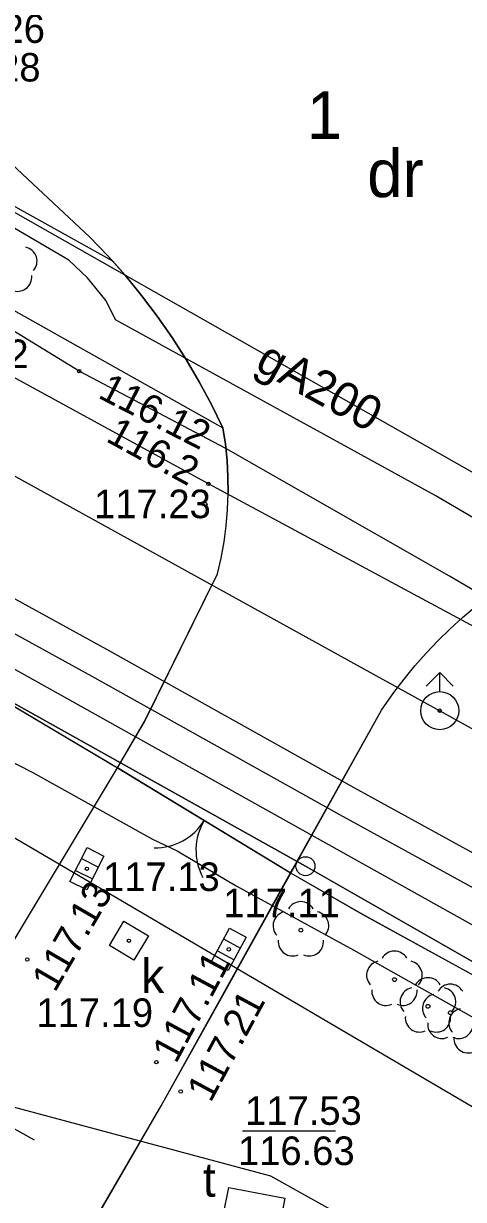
# Model space of a CAD drawing. Extents: x 6434771 to 6436222, y 5663454 to 5664782.
# Drawn here: x 6435203.28 to 6435214.85, y 5663866.09 to 5663897 of the extents above; entities that cross this region are included whole.
import ezdxf

# ---------------------------------------------------------------- set-up
doc = ezdxf.new("R2010")
doc.units = 0
for name, color, linetype in [('Warstwa 1', 7, 'Continuous'), ('Warstwa 10', 7, 'Continuous'), ('Warstwa 11', 7, 'Continuous'), ('Warstwa 12', 7, 'Continuous'), ('Warstwa 13', 7, 'Continuous'), ('Warstwa 14', 7, 'Continuous'), ('Warstwa 15', 7, 'Continuous'), ('Warstwa 2', 7, 'Continuous'), ('Warstwa 25', 7, 'Continuous'), ('Warstwa 3', 7, 'Continuous'), ('Warstwa 36', 7, 'Continuous'), ('Warstwa 4', 7, 'Continuous'), ('Warstwa 5', 7, 'Continuous'), ('Warstwa 6', 7, 'Continuous'), ('Warstwa 8', 7, 'Continuous'), ('Warstwa 9', 7, 'Continuous')]:
    doc.layers.add(name, color=color, linetype=linetype)

msp = doc.modelspace()

# ---------------------------------------------------------------- linework, layer by layer
at = {"layer": 'Warstwa 1'}
for p, q in [((6435202.784, 5663879.266), (6435210.691, 5663874.851)), ((6435202.784, 5663879.266), (6435210.691, 5663874.851)), ((6435210.691, 5663874.851), (6435241.929, 5663857.022)), ((6435210.691, 5663874.851), (6435241.929, 5663857.022))]:
    msp.add_line(p, q, dxfattribs=at)
at = {"layer": 'Warstwa 10'}
for points in [[(6435276.336, 5663842.501), (6435260.05, 5663851.86), (6435249.96, 5663857.64), (6435238.71, 5663863.53), (6435238.1, 5663863.95), (6435237.79, 5663864.33), (6435236.77, 5663866.27), (6435229, 5663870.99), (6435224.85, 5663875.36), (6435224.07, 5663876.18), (6435215.14, 5663881.13), (6435208.14, 5663884.9), (6435192.12, 5663893.65), (6435170.67, 5663905.68), (6435152.15, 5663915.89), (6435146.79, 5663915.59), (6435128.02, 5663926.23), (6435125.23, 5663931.72), (6435111.04, 5663939.84), (6435099.552, 5663946.221)], [(6435276.398, 5663847.572), (6435270.914, 5663850.621), (6435269.128, 5663851.761), (6435267.523, 5663852.588), (6435261.727, 5663855.858), (6435256.855, 5663858.651), (6435248.36, 5663863.366), (6435242.1, 5663866.891), (6435238.077, 5663869.191), (6435236.318, 5663870.082), (6435231.153, 5663872.984), (6435227.254, 5663875.255), (6435219.004, 5663879.813), (6435214.473, 5663882.474), (6435208.6, 5663885.825), (6435204.743, 5663887.86), (6435202.556, 5663889.192), (6435198.825, 5663891.256), (6435191.441, 5663895.523), (6435189.466, 5663896.541), (6435185.427, 5663898.858)]]:
    msp.add_lwpolyline(points, dxfattribs=at)
msp.add_circle((6435210.691, 5663874.851), 0.25, dxfattribs=at)
msp.add_circle((6435210.691, 5663874.851), 0.25, dxfattribs=at)
at = {"layer": 'Warstwa 11'}
for centre in [(6435210.57, 5663873.17), (6435213.03, 5663871.87), (6435213.91, 5663871.17), (6435214.5, 5663871)]:
    msp.add_circle(centre, 0.05, dxfattribs=at)
for centre, start, end in [((6435203.259, 5663890.752), 318.1471, 77.8529), ((6435203.122, 5663890.333), 246.1471, 5.8529), ((6435210.57, 5663873.545), 30.1471, 149.8529), ((6435210.213, 5663873.286), 102.1471, 221.8529), ((6435210.927, 5663873.286), 318.1471, 77.8529), ((6435210.35, 5663872.867), 174.1471, 293.8529), ((6435210.79, 5663872.867), 246.1471, 5.8529), ((6435213.03, 5663872.245), 30.1471, 149.8529), ((6435212.673, 5663871.986), 102.1471, 221.8529), ((6435213.387, 5663871.986), 318.1471, 77.8529), ((6435213.91, 5663871.545), 30.1471, 149.8529), ((6435212.81, 5663871.567), 174.1471, 293.8529), ((6435213.25, 5663871.567), 246.1471, 5.8529), ((6435213.553, 5663871.286), 102.1471, 221.8529), ((6435214.5, 5663871.375), 30.1471, 149.8529), ((6435214.267, 5663871.286), 318.1471, 77.8529), ((6435214.143, 5663871.116), 102.1471, 221.8529), ((6435213.69, 5663870.867), 174.1471, 293.8529), ((6435214.13, 5663870.867), 246.1471, 5.8529), ((6435214.833, 5663870.736), 102.1471, 221.8529), ((6435214.28, 5663870.697), 174.1471, 293.8529), ((6435214.72, 5663870.697), 246.1471, 5.8529), ((6435214.97, 5663870.317), 174.1471, 293.8529)]:
    msp.add_arc(centre, 0.375, start, end, dxfattribs=at)
at = {"layer": 'Warstwa 12'}
for points in [[(6435276.296, 5663839.122), (6435202.248, 5663880.463), (6435193.528, 5663885.439), (6435193.106, 5663885.714), (6435192.653, 5663885.899), (6435159.975, 5663904.455), (6435111.809, 5663931.659), (6435087.394, 5663945.495), (6435086.953, 5663945.766), (6435086.601, 5663946.025), (6435086.024, 5663946.382)], [(6435221.655, 5663880.269), (6435221.936, 5663880.862), (6435218.575, 5663882.674), (6435218.173, 5663882.896), (6435217.302, 5663882.72), (6435214.097, 5663884.591), (6435205.693, 5663889.213), (6435205.45, 5663889.713), (6435204.961, 5663890.309), (6435204.469, 5663890.781), (6435203.051, 5663891.606), (6435201.201, 5663892.622), (6435199.242, 5663893.656), (6435196.622, 5663895.21), (6435191.749, 5663897.878), (6435189.16, 5663899.338), (6435182.205, 5663903.135), (6435181.651, 5663903.483), (6435176.748, 5663906.246), (6435171.243, 5663909.279), (6435113.962, 5663942.157), (6435109.55, 5663944.447), (6435106.279, 5663946.137)], [(6435107.26, 5663946.125), (6435127.986, 5663934.544), (6435149.124, 5663922.599), (6435165.622, 5663913.277), (6435237.784, 5663872.323), (6435252.455, 5663863.225), (6435276.408, 5663848.377)], [(6435243.45, 5663833.342), (6435243.347, 5663833.392), (6435243.041, 5663835.668), (6435233.883, 5663842.599), (6435229.544, 5663847.621), (6435230.488, 5663855.43), (6435227.071, 5663861.482), (6435200.606, 5663877.013), (6435196.659, 5663878.93), (6435171.937, 5663892.14), (6435164.739, 5663895.707), (6435120.054, 5663921.259), (6435106.974, 5663928.778), (6435090.917, 5663933.312), (6435076.731, 5663934.584), (6435064.319, 5663933.634), (6435061.286, 5663934.067)], [(6435154.196, 5663912.856), (6435172.328, 5663902.186), (6435172.425, 5663902.132), (6435200.789, 5663886.341), (6435214.221, 5663878.938), (6435221.693, 5663874.808)], [(6435217.331, 5663873.969), (6435211.97, 5663876.909), (6435205.465, 5663880.545), (6435200.052, 5663883.518), (6435199.858, 5663883.626), (6435192.894, 5663887.509), (6435189.829, 5663889.265), (6435188.532, 5663890.009), (6435185.07, 5663891.943), (6435180.612, 5663894.494), (6435177.758, 5663896.103), (6435171.635, 5663899.553)], [(6435171.241, 5663898.857), (6435177.366, 5663895.407), (6435180.216, 5663893.798), (6435184.676, 5663891.247), (6435188.138, 5663889.313), (6435189.431, 5663888.571), (6435192.5, 5663886.813), (6435199.47, 5663882.926), (6435199.666, 5663882.818), (6435205.077, 5663879.845), (6435211.582, 5663876.209), (6435216.939, 5663873.271)], [(6435197.155, 5663897.039), (6435195.575, 5663894.146), (6435194.267, 5663892.79), (6435192.743, 5663889.032), (6435191.62, 5663887.275), (6435190.675, 5663886.105), (6435190.304, 5663885.622), (6435189.532, 5663884.668), (6435192.509, 5663883.156), (6435194.776, 5663881.916), (6435196.042, 5663881.296), (6435200.013, 5663879.112), (6435203.507, 5663877.322), (6435206.668, 5663875.559), (6435207.316, 5663875.256), (6435208.872, 5663874.337), (6435211.964, 5663872.645), (6435216.158, 5663870.28)], [(6435201.17, 5663869.015), (6435209.773, 5663866.711), (6435226.641, 5663857.297), (6435227.151, 5663844.9), (6435230.678, 5663833.107), (6435239.556, 5663825.369)]]:
    msp.add_lwpolyline(points, dxfattribs=at)
at = {"layer": 'Warstwa 14'}
msp.add_line((6435209.037, 5663867.894), (6435211.481, 5663867.894), dxfattribs=at)
for centre in [(6435204.743, 5663887.86), (6435208.14, 5663884.9)]:
    msp.add_circle(centre, 0.045, dxfattribs=at)
at = {"layer": 'Warstwa 2'}
for points in [[(6435205.832, 5663877.387), (6435200.658, 5663880.452)], [(6435276.282, 5663837.937), (6435253.515, 5663850.644), (6435242.925, 5663842.53), (6435233.878, 5663847.467), (6435235.268, 5663860.824), (6435230.444, 5663863.459), (6435224.879, 5663866.571), (6435218.959, 5663869.867), (6435212.182, 5663873.589), (6435210.31, 5663874.67)]]:
    msp.add_lwpolyline(points, dxfattribs=at)
at = {"layer": 'Warstwa 25'}
for centre in [(6435208.06, 5663884.368), (6435203.377, 5663872.399), (6435206.771, 5663869.703), (6435207.411, 5663868.931)]:
    msp.add_circle(centre, 0.045, dxfattribs=at)
at = {"layer": 'Warstwa 3'}
msp.add_lwpolyline([(6435210.31, 5663874.67), (6435205.75, 5663877.44)], dxfattribs=at)
for centre, start, end in [((6435206.748, 5663876.834), 268.7227, 328.7227), ((6435209.312, 5663875.276), 148.7227, 208.7227)]:
    msp.add_arc(centre, 1.5, start, end, dxfattribs=at)
at = {"layer": 'Warstwa 36'}
msp.add_line((6435203.565, 5663867.647), (6435201.382, 5663868.866), dxfattribs=at)
at = {"layer": 'Warstwa 4'}
for p, q in [((6435204.801, 5663875.054), (6435205.247, 5663874.828)), ((6435204.643, 5663874.742), (6435205.089, 5663874.516)), ((6435208.54, 5663872.939), (6435208.98, 5663872.701)), ((6435208.374, 5663872.631), (6435208.814, 5663872.393))]:
    msp.add_line(p, q, dxfattribs=at)
for points in [[(6435213.867, 5663879.584), (6435214.221, 5663879.938)], [(6435214.575, 5663879.584), (6435214.221, 5663879.938)], [(6435214.221, 5663879.438), (6435214.221, 5663879.938)]]:
    msp.add_lwpolyline(points, dxfattribs=at)
for points in [[(6435204.496, 5663874.452), (6435204.948, 5663875.344), (6435205.394, 5663875.118), (6435204.942, 5663874.226)], [(6435206.178, 5663872.378), (6435205.535, 5663872.763), (6435205.92, 5663873.406), (6435206.563, 5663873.021)], [(6435208.22, 5663872.345), (6435208.694, 5663873.225), (6435209.134, 5663872.987), (6435208.66, 5663872.107)], [(6435208.531, 5663865.672), (6435208.674, 5663866.409), (6435210.147, 5663866.124), (6435210.004, 5663865.387)]]:
    msp.add_lwpolyline(points, close=True, dxfattribs=at)
msp.add_circle((6435214.221, 5663878.938), 0.5, dxfattribs=at)
at = {"layer": 'Warstwa 5'}
for p, q in [((6435138.996, 5663925.41), (6435208.52, 5663886.367)), ((6435198.021, 5663894.995), (6435205.614, 5663890.756)), ((6435205.614, 5663890.756), (6435205.947, 5663890.38)), ((6435205.947, 5663890.38), (6435206.38, 5663889.851)), ((6435206.38, 5663889.851), (6435206.792, 5663889.307)), ((6435206.792, 5663889.307), (6435207.183, 5663888.746)), ((6435207.183, 5663888.746), (6435207.551, 5663888.171)), ((6435207.551, 5663888.171), (6435207.898, 5663887.582)), ((6435207.898, 5663887.582), (6435208.221, 5663886.981)), ((6435208.221, 5663886.981), (6435208.52, 5663886.367)), ((6435206.901, 5663868.551), (6435210.3, 5663874.678)), ((6435210.3, 5663874.678), (6435212.182, 5663873.589)), ((6435212.182, 5663873.589), (6435218.959, 5663869.867)), ((6435203.5, 5663862.7), (6435206.901, 5663868.551))]:
    msp.add_line(p, q, dxfattribs=at)
at = {"layer": 'Warstwa 6'}
for points in [[(6435069.683, 5663952.11), (6435199.169, 5663878.85), (6435199.759, 5663878.873), (6435200.658, 5663880.452), (6435202.784, 5663879.266), (6435210.691, 5663874.851), (6435241.929, 5663857.022), (6435237.4, 5663848.916), (6435242.169, 5663846.309), (6435246.778, 5663854.403), (6435284.269, 5663833.48)], [(6435205.022, 5663891.385), (6435202.968, 5663893.304), (6435201.077, 5663894.877), (6435199.856, 5663895.599), (6435197.402, 5663896.978), (6435191.147, 5663900.524)], [(6435208.52, 5663886.367), (6435208.221, 5663886.981), (6435207.898, 5663887.582), (6435207.551, 5663888.171), (6435207.183, 5663888.746), (6435206.792, 5663889.307), (6435206.38, 5663889.851), (6435205.947, 5663890.38), (6435205.495, 5663890.891), (6435205.022, 5663891.385)], [(6435208.382, 5663882.532), (6435208.477, 5663882.95), (6435208.552, 5663883.373), (6435208.608, 5663883.799), (6435208.643, 5663884.227), (6435208.658, 5663884.657), (6435208.654, 5663885.086), (6435208.629, 5663885.515), (6435208.585, 5663885.942), (6435208.52, 5663886.367)], [(6435200.63, 5663868.92), (6435205.75, 5663877.44), (6435206.46, 5663878.65), (6435208.382, 5663882.532)], [(6435213.015, 5663879.413), (6435213.286, 5663879.768), (6435213.57, 5663880.113), (6435213.865, 5663880.448), (6435214.173, 5663880.772), (6435214.491, 5663881.085), (6435214.821, 5663881.387), (6435215.161, 5663881.676), (6435215.511, 5663881.953), (6435215.871, 5663882.218)], [(6435557.624, 5663617.186), (6435560.245, 5663620.878), (6435595.767, 5663670.923), (6435531.111, 5663701.684), (6435473.15, 5663729.463), (6435470.997, 5663730.839), (6435385.94, 5663776.469), (6435383.505, 5663771.998), (6435381.775, 5663772.849), (6435379.415, 5663768.737), (6435374.588, 5663771.455), (6435379.471, 5663779.947), (6435341.096, 5663801.352), (6435284.269, 5663833.48), (6435246.778, 5663854.403), (6435242.169, 5663846.309), (6435237.4, 5663848.916), (6435241.929, 5663857.022), (6435210.691, 5663874.851), (6435202.784, 5663879.266), (6435199.977, 5663874.56), (6435180.355, 5663839.798)], [(6435196.4, 5663849.88), (6435200.798, 5663857.694), (6435203.5, 5663862.7), (6435206.901, 5663868.551), (6435210.31, 5663874.67), (6435212.69, 5663878.948), (6435213.015, 5663879.413)]]:
    msp.add_lwpolyline(points, dxfattribs=at)
for centre in [(6435214.221, 5663878.938), (6435204.945, 5663874.785), (6435206.049, 5663872.892), (6435208.677, 5663872.666)]:
    msp.add_circle(centre, 0.045, dxfattribs=at)
at = {"layer": 'Warstwa 8'}
for p, q in [((6435202.968, 5663893.304), (6435205.022, 5663891.385)), ((6435205.022, 5663891.385), (6435205.495, 5663890.891)), ((6435205.495, 5663890.891), (6435205.614, 5663890.756)), ((6435205.614, 5663890.756), (6435205.947, 5663890.38)), ((6435205.947, 5663890.38), (6435206.38, 5663889.851)), ((6435206.38, 5663889.851), (6435206.792, 5663889.307)), ((6435206.792, 5663889.307), (6435207.183, 5663888.746)), ((6435207.183, 5663888.746), (6435207.551, 5663888.171)), ((6435207.551, 5663888.171), (6435207.898, 5663887.582)), ((6435207.898, 5663887.582), (6435208.221, 5663886.981)), ((6435208.221, 5663886.981), (6435208.52, 5663886.367)), ((6435208.52, 5663886.367), (6435208.585, 5663885.942)), ((6435208.585, 5663885.942), (6435208.629, 5663885.515)), ((6435208.629, 5663885.515), (6435208.654, 5663885.086)), ((6435208.654, 5663885.086), (6435208.658, 5663884.657)), ((6435208.643, 5663884.227), (6435208.658, 5663884.657)), ((6435208.608, 5663883.799), (6435208.643, 5663884.227)), ((6435208.552, 5663883.373), (6435208.608, 5663883.799)), ((6435208.477, 5663882.95), (6435208.552, 5663883.373)), ((6435208.382, 5663882.532), (6435208.477, 5663882.95)), ((6435206.455, 5663878.648), (6435208.382, 5663882.532)), ((6435214.821, 5663881.387), (6435215.161, 5663881.676)), ((6435214.491, 5663881.085), (6435214.821, 5663881.387)), ((6435214.173, 5663880.772), (6435214.491, 5663881.085)), ((6435213.865, 5663880.448), (6435214.173, 5663880.772)), ((6435213.57, 5663880.113), (6435213.865, 5663880.448)), ((6435213.286, 5663879.768), (6435213.57, 5663880.113)), ((6435213.015, 5663879.413), (6435213.286, 5663879.768)), ((6435212.69, 5663878.948), (6435213.015, 5663879.413)), ((6435210.359, 5663874.784), (6435212.69, 5663878.948)), ((6435205.75, 5663877.44), (6435206.455, 5663878.648)), ((6435200.63, 5663868.92), (6435205.75, 5663877.44)), ((6435205.75, 5663877.44), (6435210.3, 5663874.678)), ((6435205.75, 5663877.44), (6435210.3, 5663874.678)), ((6435208.606, 5663871.611), (6435210.3, 5663874.678)), ((6435210.3, 5663874.678), (6435210.359, 5663874.784)), ((6435206.901, 5663868.551), (6435208.606, 5663871.611)), ((6435203.5, 5663862.7), (6435206.901, 5663868.551))]:
    msp.add_line(p, q, dxfattribs=at)
at = {"layer": 'Warstwa 9'}
for p, q in [((6435138.996, 5663925.41), (6435208.52, 5663886.367)), ((6435198.021, 5663894.995), (6435205.614, 5663890.756)), ((6435202.968, 5663893.304), (6435205.022, 5663891.385)), ((6435205.022, 5663891.385), (6435205.495, 5663890.891)), ((6435205.495, 5663890.891), (6435205.614, 5663890.756)), ((6435208.52, 5663886.367), (6435208.585, 5663885.942)), ((6435208.585, 5663885.942), (6435208.629, 5663885.515)), ((6435208.629, 5663885.515), (6435208.654, 5663885.086)), ((6435208.654, 5663885.086), (6435208.658, 5663884.657)), ((6435208.643, 5663884.227), (6435208.658, 5663884.657)), ((6435208.608, 5663883.799), (6435208.643, 5663884.227)), ((6435208.552, 5663883.373), (6435208.608, 5663883.799)), ((6435208.477, 5663882.95), (6435208.552, 5663883.373)), ((6435208.382, 5663882.532), (6435208.477, 5663882.95)), ((6435206.455, 5663878.648), (6435208.382, 5663882.532)), ((6435214.821, 5663881.387), (6435215.161, 5663881.676)), ((6435214.491, 5663881.085), (6435214.821, 5663881.387)), ((6435214.173, 5663880.772), (6435214.491, 5663881.085)), ((6435213.865, 5663880.448), (6435214.173, 5663880.772)), ((6435213.57, 5663880.113), (6435213.865, 5663880.448)), ((6435213.286, 5663879.768), (6435213.57, 5663880.113)), ((6435201.77, 5663879.793), (6435205.75, 5663877.44)), ((6435213.015, 5663879.413), (6435213.286, 5663879.768)), ((6435212.69, 5663878.948), (6435213.015, 5663879.413)), ((6435210.359, 5663874.784), (6435212.69, 5663878.948)), ((6435205.75, 5663877.44), (6435206.455, 5663878.648)), ((6435210.3, 5663874.678), (6435210.359, 5663874.784)), ((6435210.3, 5663874.678), (6435212.182, 5663873.589)), ((6435212.182, 5663873.589), (6435218.959, 5663869.867))]:
    msp.add_line(p, q, dxfattribs=at)

# ---------------------------------------------------------------- texts
at = {"layer": 'Warstwa 13'}
msp.add_text('gA200', height=0.9, rotation=331.1123, dxfattribs=at).set_placement((6435209.329, 5663887.924))
at = {"layer": 'Warstwa 14'}
for s, p in [('115.28', (6435200.659, 5663895.473)), ('116.63', (6435208.916, 5663866.998))]:
    msp.add_text(s, height=0.75, dxfattribs=at).set_placement(p)
for s, rotation, p in [('116.12', 332.877, (6435205.207, 5663887.175)), ('116.2', 331.3587, (6435205.415, 5663886.032))]:
    msp.add_text(s, height=0.75, rotation=rotation, dxfattribs=at).set_placement(p)
at = {"layer": 'Warstwa 15'}
msp.add_text('1', height=1.25, dxfattribs=at).set_placement((6435210.724, 5663893.965))
at = {"layer": 'Warstwa 2'}
msp.add_text('dr', height=1.25, dxfattribs=at).set_placement((6435212.313, 5663892.434))
at = {"layer": 'Warstwa 25'}
msp.add_text('117.23', height=0.75, dxfattribs=at).set_placement((6435205.134, 5663883.997))
for s, rotation, p in [('117.13', 59.8454, (6435204.104, 5663871.509)), ('117.11', 61.6732, (6435207.287, 5663869.639)), ('117.21', 61.6732, (6435208.198, 5663868.615))]:
    msp.add_text(s, height=0.75, rotation=rotation, dxfattribs=at).set_placement(p)
at = {"layer": 'Warstwa 5'}
for s, p in [('k', (6435206.375, 5663871.519)), ('t', (6435207.996, 5663866.165))]:
    msp.add_text(s, height=0.9, dxfattribs=at).set_placement(p)
at = {"layer": 'Warstwa 6'}
for s, p in [('117.26', (6435200.774, 5663896.487)), ('117.42', (6435200.344, 5663887.942)), ('117.13', (6435205.37, 5663874.199)), ('117.11', (6435208.53, 5663873.511)), ('117.19', (6435203.617, 5663870.627)), ('117.53', (6435209.104, 5663868.054))]:
    msp.add_text(s, height=0.75, dxfattribs=at).set_placement(p)

doc.saveas('drawing.dxf')
